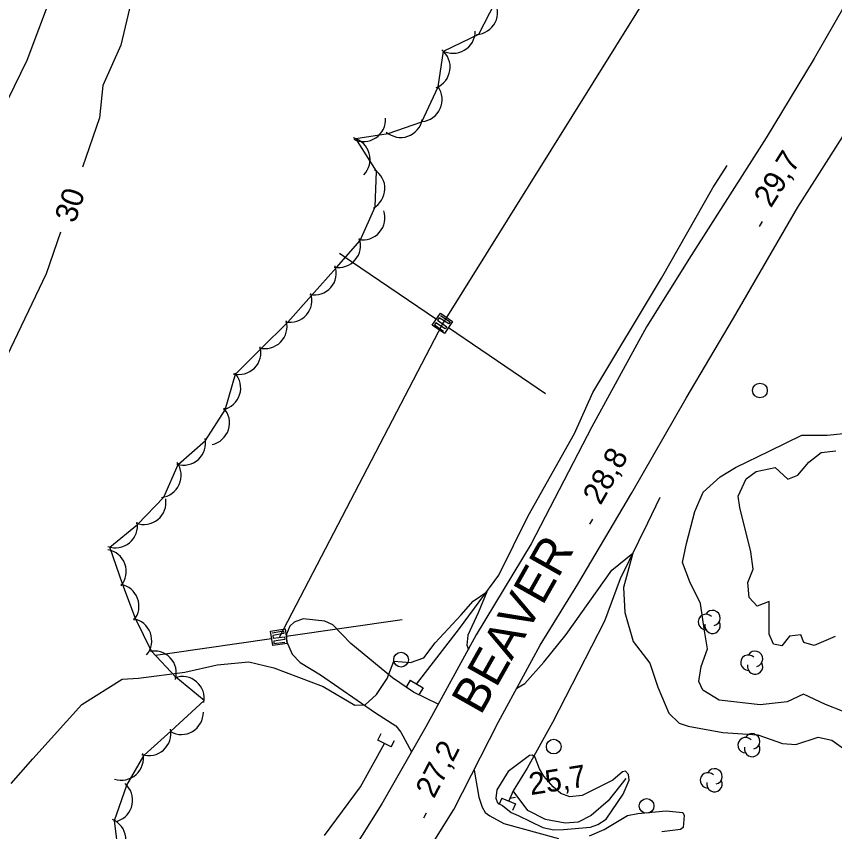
# Model space of a CAD drawing. Extents: x 646142 to 649934, y 5874075 to 5876351.
# Drawn here: x 648049.9 to 648161.2, y 5875300.2 to 5875411.1 of the extents above; entities that cross this region are included whole.
import ezdxf

# ---------------------------------------------------------------- set-up
doc = ezdxf.new("R2010")
doc.units = 0
for name, color, linetype in [('Niveau 1', 7, 'Continuous'), ('Niveau 15', 7, 'Continuous'), ('Niveau 19', 7, 'Continuous'), ('Niveau 2', 7, 'Continuous'), ('Niveau 21', 7, 'Continuous'), ('Niveau 26', 7, 'Continuous'), ('Niveau 3', 7, 'Continuous'), ('Niveau 36', 7, 'Continuous'), ('Niveau 4', 7, 'Continuous'), ('Niveau 44', 7, 'Continuous')]:
    doc.layers.add(name, color=color, linetype=linetype)

msp = doc.modelspace()

# ---------------------------------------------------------------- linework, layer by layer
at = {"layer": 'Niveau 1'}
for points in [[(648077.22, 5875457.43), (648075.42, 5875455.38), (648073.97, 5875450.2), (648072.83, 5875445.5), (648071.09, 5875441.91), (648070.03, 5875436.99), (648069.32, 5875432.67), (648067.47, 5875425.27), (648067.38, 5875420.32), (648066.13, 5875415.61), (648064.18, 5875407.16), (648061.72, 5875401.67), (648061.25, 5875397.26), (648058.96, 5875390.58)], [(648055.94, 5875381.73), (648054, 5875376.06), (648047.64, 5875362.88), (648043.51, 5875350.58), (648041.92, 5875339.63), (648041.63, 5875334.42), (648041.9, 5875324.66), (648041.93, 5875316.72)], [(648162.31, 5875316.59), (648160.01, 5875317.49), (648157.03, 5875318.92), (648154.81, 5875317.87), (648151.12, 5875317.45), (648145.56, 5875318.09), (648143.34, 5875319.46), (648142.79, 5875320.62), (648143.09, 5875322.66), (648143.94, 5875325.09), (648143.53, 5875327.52), (648143.02, 5875331.22), (648141.53, 5875334.2), (648140.53, 5875336.82), (648141.08, 5875339.4), (648142.25, 5875343.75), (648143.37, 5875346.37), (648145.68, 5875348.45), (648147.77, 5875349.72), (648152.41, 5875351.99), (648156.78, 5875354.13), (648160.23, 5875354.13), (648162.44, 5875354.36)]]:
    msp.add_lwpolyline(points, dxfattribs=at)
at = {"layer": 'Niveau 19'}
for points in [[(648107.33, 5875317.55), (648103.95, 5875319.2), (648101.12, 5875321.11), (648095.45, 5875325.82), (648092.98, 5875328.33), (648091.92, 5875328.84), (648088.97, 5875329.15), (648087.73, 5875328.69), (648087.16, 5875328.15), (648086.7, 5875327.05), (648086.71, 5875326.1), (648087.47, 5875324.36), (648088.54, 5875323.23), (648091.31, 5875321.56), (648098.8, 5875316.36), (648101.57, 5875314.6), (648102.23, 5875313.76), (648103.7, 5875311.06)], [(648112.2, 5875308.6), (648112.83, 5875304.89), (648113.31, 5875303.55), (648113.72, 5875302.83), (648114.34, 5875302.37), (648116.23, 5875301.32), (648123.68, 5875299.28)], [(648127.91, 5875299.63), (648129.88, 5875300.51), (648133.08, 5875302.42), (648134.49, 5875302.67), (648138.33, 5875303.07), (648140.61, 5875302.83), (648140.8, 5875302.42), (648140.64, 5875300.78), (648140.28, 5875300.5), (648137.73, 5875300.18)]]:
    msp.add_lwpolyline(points, dxfattribs=at)
at = {"layer": 'Niveau 2'}
for points in [[(648065.87, 5875446.92), (648064.52, 5875443.48), (648060.7, 5875434.78), (648058.45, 5875426.67), (648056.14, 5875417.75), (648051.35, 5875405.06), (648047.08, 5875396.32), (648044.78, 5875387.29), (648041.78, 5875372.22), (648037.41, 5875360.25), (648035.69, 5875346.55), (648033.7, 5875330.29), (648032.06, 5875320.91), (648031.19, 5875314.97), (648031.06, 5875309.85)], [(648161.3, 5875326.75), (648158.47, 5875325.55), (648157.06, 5875325.95), (648156.64, 5875327), (648155.11, 5875326.82), (648154.06, 5875325.47), (648152.95, 5875325.73), (648152.34, 5875327.05), (648152.34, 5875331.53), (648150.73, 5875330.88), (648149.61, 5875332.05), (648149.46, 5875334.11), (648150.18, 5875335.89), (648149.83, 5875338.27), (648148.35, 5875344.29), (648148.12, 5875345.82), (648149.2, 5875348.2), (648150.56, 5875349.18), (648153.15, 5875349.73), (648154.87, 5875348.15), (648156.26, 5875348.67), (648157.73, 5875350.45), (648159.41, 5875351.79), (648161.39, 5875352.01)], [(648118, 5875319.71), (648119.11, 5875320.35), (648121.7, 5875323.26), (648124.72, 5875327.04), (648130.94, 5875335.79), (648133.78, 5875338.08), (648132.54, 5875333.42), (648132.69, 5875330.02), (648133.84, 5875326.07), (648136.11, 5875323.11), (648137.19, 5875319.87), (648138.71, 5875316.31), (648140.12, 5875314.98), (648141.33, 5875314.57), (648146.04, 5875313.69), (648150.8, 5875313.4), (648154.14, 5875312.2), (648155.96, 5875312.09), (648159.02, 5875313.05), (648160.88, 5875312.64), (648163.7, 5875310.63)], [(648049.25, 5875306.76), (648052.2, 5875310.12), (648058.84, 5875317.5), (648064.35, 5875320.94), (648066.56, 5875321.1), (648072.86, 5875321.91), (648077.27, 5875322.88), (648081.55, 5875323.31), (648084.97, 5875322.48), (648091.7, 5875319.97), (648095.99, 5875317.4), (648097.39, 5875317.48), (648098.95, 5875318.87), (648100.38, 5875321.02), (648101.31, 5875323.41), (648103.55, 5875323.22), (648105.36, 5875323.87), (648106.91, 5875325.91), (648110.46, 5875329.69), (648112.09, 5875331.56), (648113.92, 5875332.84), (648112.74, 5875329.96), (648111.34, 5875326.93), (648111.24, 5875325.57), (648111.43, 5875325)], [(648118.22, 5875302.41), (648121.56, 5875300.8), (648123.03, 5875300.47), (648124.37, 5875300.52), (648128.03, 5875300.85), (648129.04, 5875301.2), (648130.16, 5875301.94), (648132.49, 5875305.3), (648133.3, 5875307.21), (648133.21, 5875308.01), (648132.78, 5875308.45), (648132.41, 5875308.36), (648131.09, 5875307.22), (648126.9, 5875305.14), (648125.24, 5875304.97), (648123.99, 5875305.41), (648122.94, 5875306.31), (648121.68, 5875307.76), (648121.1, 5875308.75), (648120.5, 5875310.32), (648120.13, 5875310.61), (648119.76, 5875310.57), (648116.82, 5875308.4), (648115.31, 5875305.89), (648115.14, 5875304.77), (648115.4, 5875304.13), (648116.06, 5875303.76), (648117.27, 5875302.84), (648118.22, 5875302.41), (648118.22, 5875302.41)]]:
    msp.add_lwpolyline(points, dxfattribs=at)
at = {"layer": 'Niveau 21'}
for points in [[(648099.75, 5875533.54), (648104.15, 5875520.89), (648107.21, 5875510.79), (648110.53, 5875500.24), (648114.46, 5875487.79), (648117.95, 5875478.06), (648120.06, 5875472.94), (648122.93, 5875466.74), (648127.78, 5875458.84), (648129.46, 5875456.33), (648131.02, 5875453.93), (648135.61, 5875449.35), (648144.82, 5875441.36), (648152.16, 5875433.78), (648158.52, 5875427.05), (648163.43, 5875421.24), (648164.26, 5875419.36), (648164.43, 5875417.18), (648163.92, 5875414.84), (648158.44, 5875405.32)], [(648158.44, 5875405.32), (648151.91, 5875394.55), (648141.75, 5875378.54), (648135.66, 5875368.86), (648128.22, 5875355.27), (648119.95, 5875339.37), (648112.51, 5875326.96), (648105.66, 5875314.49), (648099.66, 5875303.99), (648092.87, 5875293.17), (648085.75, 5875284.56), (648076.75, 5875273.63), (648069.62, 5875265), (648061.87, 5875256.67), (648055.72, 5875250.03), (648046.47, 5875240.24)], [(648105.03, 5875296.2), (648109.44, 5875303.21), (648110.64, 5875305.55), (648115.53, 5875315.13), (648121.18, 5875325.59), (648126.33, 5875333.88), (648133.66, 5875346.28), (648141.05, 5875359.15), (648147.47, 5875370.04), (648156.25, 5875385.1), (648164.35, 5875397.84)]]:
    msp.add_lwpolyline(points, dxfattribs=at)
at = {"layer": 'Niveau 26'}
for p, q in [((648103.52, 5875320.8), (648103.01, 5875319.94)), ((648103.52, 5875320.8), (648105.26, 5875319.77)), ((648105.26, 5875319.77), (648104.75, 5875318.91)), ((648099.11, 5875312.66), (648099.57, 5875313.55)), ((648100.91, 5875311.73), (648099.11, 5875312.66)), ((648100.91, 5875311.73), (648101.37, 5875312.62)), ((648115.98, 5875304.79), (648115.59, 5875303.87)), ((648115.98, 5875304.79), (648117.84, 5875304)), ((648117.84, 5875304), (648117.45, 5875303.08))]:
    msp.add_line(p, q, dxfattribs=at)
at = {"layer": 'Niveau 3'}
for p, q in [((648151.01, 5875382.5), (648151.43, 5875383.18)), ((648127.96, 5875342.01), (648128.35, 5875342.7)), ((648117.04, 5875304.77), (648117.83, 5875304.89)), ((648105.37, 5875302.09), (648105.74, 5875302.8))]:
    msp.add_line(p, q, dxfattribs=at)
at = {"layer": 'Niveau 36'}
for p, q in [((648093.9, 5875378.86), (648095.52, 5875377.75)), ((648095.52, 5875377.75), (648107.07, 5875369.88)), ((648108.72, 5875368.76), (648121.91, 5875359.77)), ((648086.65, 5875326.79), (648102.44, 5875329.07)), ((648070.83, 5875324.5), (648084.67, 5875326.5)), ((648068.89, 5875324.22), (648070.83, 5875324.5))]:
    msp.add_line(p, q, dxfattribs=at)
for points in [[(648600.59, 5876162.13), (648551.33, 5876082.95), (648424.31, 5875879.18), (648303.24, 5875683.36), (648187.06, 5875496.14), (648107.92, 5875369.28), (648085.7, 5875326.63)], [(648107.64, 5875370.39), (648108.97, 5875369.54), (648108.76, 5875369.24), (648107.46, 5875370.06), (648107.24, 5875369.74), (648108.49, 5875368.87), (648108.28, 5875368.57), (648107.02, 5875369.41), (648106.83, 5875369.13), (648108.04, 5875368.28)], [(648084.74, 5875327.26), (648086.3, 5875327.52), (648086.35, 5875327.17), (648084.83, 5875326.89), (648084.89, 5875326.51), (648086.4, 5875326.71), (648086.45, 5875326.35), (648084.95, 5875326.12), (648084.99, 5875325.78), (648086.46, 5875325.97)]]:
    msp.add_lwpolyline(points, dxfattribs=at)
for points in [[(648106.51, 5875369.06), (648107.63, 5875370.71), (648109.29, 5875369.58), (648108.16, 5875367.93)], [(648084.81, 5875325.51), (648084.52, 5875327.49), (648086.5, 5875327.78), (648086.79, 5875325.8)]]:
    msp.add_lwpolyline(points, close=True, dxfattribs=at)
for centre in [(648151.08, 5875360.2), (648102.27, 5875323.6), (648123.04, 5875311.78), (648135.67, 5875303.72)]:
    msp.add_circle(centre, 1, dxfattribs=at)
at = {"layer": 'Niveau 4'}
for points in [[(648104.38, 5875320.29), (648110.2, 5875327.83), (648115.57, 5875335.08), (648119.58, 5875343.14), (648125.85, 5875354.37), (648128.35, 5875359.93), (648137.68, 5875375.46), (648144.67, 5875387.76), (648146.63, 5875390.8)], [(648137.46, 5875345.64), (648135.77, 5875342.17), (648132.09, 5875334.61), (648129.96, 5875328.83), (648122.89, 5875315.06), (648119.43, 5875308.85), (648117.54, 5875305.78), (648116.94, 5875304.39)], [(648091.88, 5875299.7), (648096.74, 5875306.32), (648100.02, 5875312.19)], [(648132.84, 5875307.43), (648130.43, 5875304.4), (648128.14, 5875302.43), (648126.37, 5875301.53), (648124.61, 5875301.39), (648121.92, 5875301.88), (648119.53, 5875303.11), (648117.54, 5875305.78)]]:
    msp.add_lwpolyline(points, dxfattribs=at)
at = {"layer": 'Niveau 44'}
for points in [[(648066.42, 5875341.98), (648069.99, 5875345.71), (648071.97, 5875350.14), (648075.67, 5875353.38), (648078.36, 5875357.55), (648079.74, 5875362.42), (648083.18, 5875365.84), (648086.85, 5875369.47), (648090.08, 5875373.1), (648093.51, 5875376.93), (648096.71, 5875380.58), (648098.77, 5875385.17), (648098.92, 5875390.02), (648096.1, 5875394.44), (648100.5, 5875395.14), (648105.09, 5875396.72), (648107.34, 5875401.5), (648108.05, 5875406.31), (648112.86, 5875408.65), (648115.09, 5875412.96)], [(648063.88, 5875296.92), (648063.31, 5875301.74), (648064.97, 5875306.53), (648067.33, 5875310.61), (648070.94, 5875313.86), (648075.5, 5875318.07), (648071.65, 5875321.23), (648068.32, 5875324.76), (648066.13, 5875329.21), (648064.44, 5875333.76), (648062.67, 5875338.91), (648066.42, 5875341.98)]]:
    msp.add_lwpolyline(points, dxfattribs=at)
for centre, radius, start, end in [((648112.41, 5875411.61), 3, 272.7463, 32.7242), ((648109.36, 5875409.04), 3, 240.3348, 0.3127), ((648105.95, 5875404.16), 3, 291.5683, 51.5463), ((648104.86, 5875399.75), 3, 275.706, 35.6839), ((648097.17, 5875397.04), 3, 243.862, 3.8399), ((648102.22, 5875397.6), 3, 229.0401, 349.018), ((648095.06, 5875391.62), 3, 315.6531, 75.631), ((648097.08, 5875387.65), 3, 298.2807, 58.2587), ((648097.08, 5875383.68), 3, 258.7572, 18.7351), ((648093.78, 5875379.92), 3, 258.7572, 18.7351), ((648090.47, 5875376.19), 3, 258.359, 18.337), ((648087.15, 5875372.46), 3, 258.359, 18.337), ((648083.77, 5875368.9), 3, 254.8006, 14.7785), ((648080.22, 5875365.38), 3, 254.8006, 14.7785), ((648077.46, 5875360.54), 3, 282.3004, 42.2783), ((648075.94, 5875355.78), 3, 282.3004, 42.2783), ((648072.69, 5875353.05), 3, 252.3051, 12.283), ((648069.37, 5875348.65), 3, 275.9186, 35.8966), ((648067.3, 5875344.98), 3, 249.2929, 9.2709), ((648063.43, 5875341.81), 3, 249.2929, 9.2709), ((648061.9, 5875335.57), 3, 320.311, 80.2889), ((648063.63, 5875330.88), 3, 320.311, 80.2889), ((648144.63, 5875329.26), 1.05, 282.2692, 149.7263), ((648065.36, 5875326.19), 3, 320.311, 80.2889), ((648143.73, 5875328.73), 1.05, 44.1154, 269.804), ((648144.63, 5875328.21), 1.05, 166.9369, 29.6212), ((648068.7, 5875321.78), 3, 343.3332, 103.3111), ((648150.42, 5875323.72), 1.05, 282.2692, 149.7263), ((648149.52, 5875323.19), 1.05, 44.1154, 269.804), ((648150.42, 5875322.67), 1.05, 166.9369, 29.6212), ((648072.51, 5875318.31), 3, 349.5095, 109.4875), ((648072.38, 5875316.43), 3, 240.6285, 0.6064), ((648067.96, 5875313.55), 3, 251.8971, 11.875), ((648150.03, 5875312.5), 1.05, 282.2692, 149.7263), ((648149.13, 5875311.97), 1.05, 44.1154, 269.804), ((648150.03, 5875311.45), 1.05, 166.9369, 29.6212), ((648064.23, 5875310.21), 3, 251.8971, 11.875), ((648144, 5875307.2), 1.05, 44.1154, 269.804), ((648144.9, 5875307.73), 1.05, 282.2692, 149.7263), ((648062.76, 5875304.5), 3, 288.5319, 48.5099), ((648144.9, 5875306.68), 1.05, 166.9369, 29.6212), ((648061.84, 5875299.12), 3, 306.7346, 66.7125)]:
    msp.add_arc(centre, radius, start, end, dxfattribs=at)

# ---------------------------------------------------------------- texts
at = {"layer": 'Niveau 1'}
msp.add_text('30', height=3, rotation=71.7174, dxfattribs=at).set_placement((648057.93, 5875382.84))
at = {"layer": 'Niveau 15'}
msp.add_text('BEAVER', height=4.8, rotation=60.5683, dxfattribs=at).set_placement((648113.1, 5875315.93))
at = {"layer": 'Niveau 3'}
for s, rotation, p in [('29,7 ', 57.7211, (648152.58, 5875384.92)), ('28,8 ', 60.4398, (648129.41, 5875344.49)), ('27,2 ', 62.4833, (648106.74, 5875304.62)), ('25,7 ', 8.9405, (648119.9, 5875305.18))]:
    msp.add_text(s, height=3, rotation=rotation, dxfattribs=at).set_placement(p)

doc.saveas('drawing.dxf')
